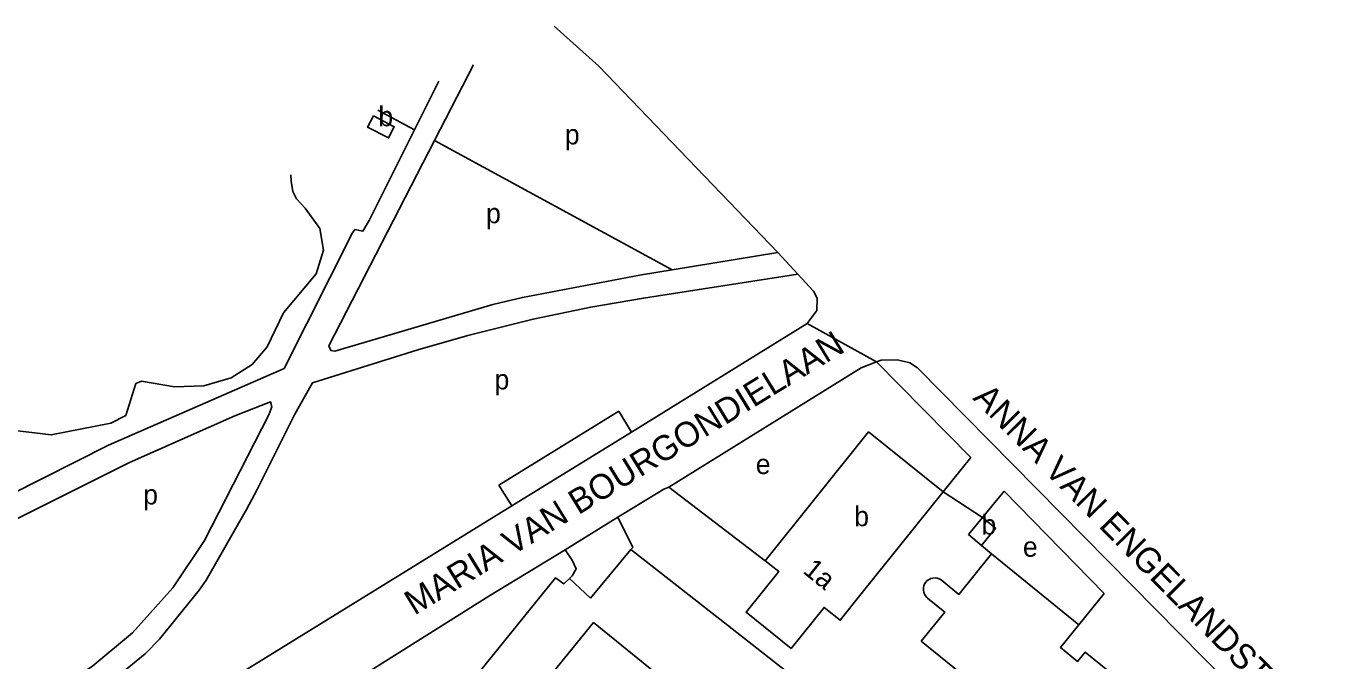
# Model space of a CAD drawing. Extents: x 159700 to 161346, y 381730 to 382922.
# Drawn here: x 160249.2 to 160512.3, y 382760.5 to 382888 of the extents above; entities that cross this region are included whole.
import ezdxf

# ---------------------------------------------------------------- set-up
doc = ezdxf.new("R2010")
doc.units = 0
for name, color, linetype in [('BLT_Basislijn', 7, 'Continuous'), ('BLT_Bebouwing', 7, 'Continuous'), ('BLT_Centroide', 7, 'Continuous'), ('BLT_Huisnummer', 7, 'Continuous'), ('BLT_Straatnaam', 7, 'Continuous'), ('BLT_Vlakafsluiter', 7, 'Continuous')]:
    doc.layers.add(name, color=color, linetype=linetype)

msp = doc.modelspace()

# ---------------------------------------------------------------- linework, layer by layer
at = {"layer": 'BLT_Basislijn'}
for p, q in [((160339.02, 382880.25), (160331.19, 382865.04)), ((160332.09, 382876.95), (160327.19, 382867.18)), ((160327.19, 382867.18), (160319.83, 382871.1)), ((160378.93, 382839.02), (160331.19, 382865.04)), ((160378.93, 382839.02), (160400.18, 382842.49)), ((160404.21, 382838.18), (160400.18, 382842.49)), ((160438.97, 382801.37), (160420.04, 382820.56)), ((160368.21, 382810.66), (160344.13, 382795.8)), ((160368.21, 382810.66), (160370.81, 382806.45)), ((160433.41, 382794.44), (160438.97, 382801.37)), ((160344.13, 382795.8), (160346.73, 382791.6)), ((160378.31, 382795.39), (160397.66, 382780.61)), ((160433.41, 382794.44), (160441.34, 382789.3)), ((160441.34, 382789.3), (160445.69, 382794.56)), ((160357.48, 382782.82), (160368.02, 382789.32)), ((160441.11, 382783.68), (160443.12, 382781.97)), ((160370.67, 382782.83), (160362.55, 382773.1)), ((160370.67, 382782.83), (160391.02, 382766.93)), ((160362.55, 382773.1), (160358.33, 382777.02)), ((160460.66, 382767.73), (160465.77, 382774.03)), ((160391.02, 382766.93), (160416.34, 382747.15))]:
    msp.add_line(p, q, dxfattribs=at)
for points in [[(160355.23, 382887.98), (160364.19, 382879.92), (160400.18, 382842.49)], [(160327.19, 382867.18), (160318.04, 382848.97), (160316.81, 382846.84), (160315.22, 382847.12), (160314.74, 382846.45), (160300.97, 382819.19), (160265.7, 382803.82), (160232.59, 382787.12), (160200.09, 382766.54), (160178.33, 382751.2)], [(160331.19, 382865.04), (160309.97, 382823.79), (160310.38, 382822.83), (160311.18, 382822.72), (160342.89, 382832.05), (160348.87, 382833.49), (160372.8, 382838.02), (160378.93, 382839.02)], [(160302.31, 382858.15), (160302.37, 382856.87), (160302.72, 382854.79), (160303.48, 382853.3), (160305.18, 382851.43), (160308.17, 382847.35), (160308.91, 382842.96), (160307.43, 382838.26), (160300.88, 382830.43), (160297.58, 382823.6), (160294.54, 382820.02), (160290.35, 382817.33), (160284.83, 382815.74), (160278.97, 382815.56), (160272.32, 382816.68), (160271.19, 382816.18), (160269.18, 382809.8), (160266.14, 382808.21), (160254.16, 382805.9), (160244.64, 382807.01)], [(160295.55, 382794.93), (160303.16, 382810.06), (160306.69, 382816.34), (160327.82, 382823), (160337.87, 382825.87), (160351.02, 382829.13), (160362.61, 382831.56), (160373.17, 382833.38), (160404.21, 382838.18)], [(160406.11, 382828.24), (160408.03, 382830.88), (160408.08, 382833.33), (160407.38, 382834.78), (160404.21, 382838.18)], [(160370.81, 382806.45), (160406.11, 382828.24)], [(160420.04, 382820.56), (160416.92, 382819.33), (160378.31, 382795.39)], [(160505.49, 382740.93), (160500, 382746.62), (160428.28, 382819.33), (160426.69, 382820.38), (160424.21, 382820.93), (160420.96, 382820.92), (160420.04, 382820.56)], [(160197.3, 382721.22), (160240.71, 382743.85), (160240.43, 382746.28), (160255.54, 382754.6), (160262.58, 382759.48), (160270.55, 382766.14), (160278.64, 382775.13), (160285, 382784.67), (160297.93, 382809.88), (160298.52, 382811.54), (160298.27, 382812.49), (160291.05, 382809.72), (160269.91, 382800.33), (160239.43, 382785.14), (160214.46, 382769.94), (160181.11, 382747.41)], [(160346.73, 382791.6), (160370.81, 382806.45)], [(160266.65, 382742.18), (160261.47, 382750.54), (160261.1, 382752.09), (160273.08, 382761.93), (160275.94, 382764.85), (160283.94, 382774.7), (160285.31, 382776.67), (160293.41, 382790.92), (160295.55, 382794.93)], [(160378.31, 382795.39), (160377.25, 382794.98), (160368.02, 382789.32)], [(160465.77, 382774.03), (160445.69, 382794.56)], [(160266.65, 382742.18), (160346.73, 382791.6)], [(160370.67, 382782.83), (160371.02, 382783.25), (160368.02, 382789.32)], [(160283.98, 382736.93), (160342.09, 382773.47), (160357.48, 382782.82)], [(160357.48, 382782.82), (160358.88, 382780.74), (160359.68, 382778.94), (160358.87, 382777.54), (160358.33, 382777.02)], [(160358.33, 382777.02), (160357.19, 382775.96), (160355.48, 382777.14), (160311.61, 382722.94), (160320.5, 382715.71)]]:
    msp.add_lwpolyline(points, dxfattribs=at)
at = {"layer": 'BLT_Bebouwing'}
for q in [(160441.34, 382789.3), (160441.11, 382783.68)]:
    msp.add_line((160438.51, 382785.88), q, dxfattribs=at)
msp.add_lwpolyline([(160318.91, 382869.95), (160323.11, 382867.79), (160321.96, 382865.54), (160317.75, 382867.69)], close=True, dxfattribs=at)
for points in [[(160433.41, 382794.44), (160418.42, 382806.47), (160397.66, 382780.61)], [(160416.94, 382773.92), (160433.41, 382794.44)], [(160441.34, 382789.3), (160443.92, 382787.17), (160441.11, 382783.68)], [(160443.12, 382781.97), (160436.53, 382773.85), (160432.98, 382776.74)], [(160460.66, 382767.73), (160443.12, 382781.97)], [(160397.66, 382780.61), (160400.37, 382778.44), (160393.8, 382770.25), (160402.86, 382762.97)], [(160432.98, 382776.74), (160432.61, 382776.95), (160432.2, 382777.08), (160431.78, 382777.14), (160431.36, 382777.12), (160430.95, 382777.02), (160430.56, 382776.85), (160430.21, 382776.6), (160429.91, 382776.3), (160429.68, 382775.94), (160429.51, 382775.55), (160429.43, 382775.13), (160429.42, 382774.71), (160429.49, 382774.29), (160429.64, 382773.89), (160429.86, 382773.53), (160430.14, 382773.21), (160430.27, 382773.1)], [(160402.86, 382762.97), (160409.49, 382771.23), (160412.71, 382768.65), (160416.94, 382773.92)], [(160430.27, 382773.1), (160433.73, 382770.29), (160428.99, 382764.45)], [(160363.14, 382768.21), (160322.12, 382717.7)], [(160363.14, 382768.21), (160401.24, 382737.27)], [(160471.4, 382754.61), (160461.91, 382762.21), (160460.41, 382760.36), (160456.95, 382763.17), (160460.66, 382767.73)], [(160428.99, 382764.45), (160439.23, 382756.14)]]:
    msp.add_lwpolyline(points, dxfattribs=at)
at = {"layer": 'BLT_Vlakafsluiter'}
msp.add_line((160420.04, 382820.56), (160406.11, 382828.24), dxfattribs=at)

# ---------------------------------------------------------------- texts
at = {"layer": 'BLT_Centroide'}
for s, p in [('b', (160319.92, 382867.88)), ('p', (160357.38, 382864.24)), ('p', (160341.55, 382848.4)), ('p', (160343.26, 382815.01)), ('e', (160395.75, 382798.01)), ('p', (160272.67, 382791.9)), ('b', (160415.53, 382787.53)), ('b', (160441.1, 382785.86)), ('e', (160449.42, 382781.41))]:
    msp.add_text(s, height=4, dxfattribs=at).set_placement(p)
at = {"layer": 'BLT_Huisnummer'}
msp.add_text('1a', height=4, rotation=321.2814, dxfattribs=at).set_placement((160405.02, 382778.27))
at = {"layer": 'BLT_Straatnaam'}
for s, rotation, p in [('MARIA VAN BOURGONDIELAAN', 31.5246, (160327.18, 382769.52)), ('ANNA VAN ENGELANDSTRAAT', 314.6085, (160439.18, 382813.12))]:
    msp.add_text(s, height=5, rotation=rotation, dxfattribs=at).set_placement(p)

doc.saveas('drawing.dxf')
